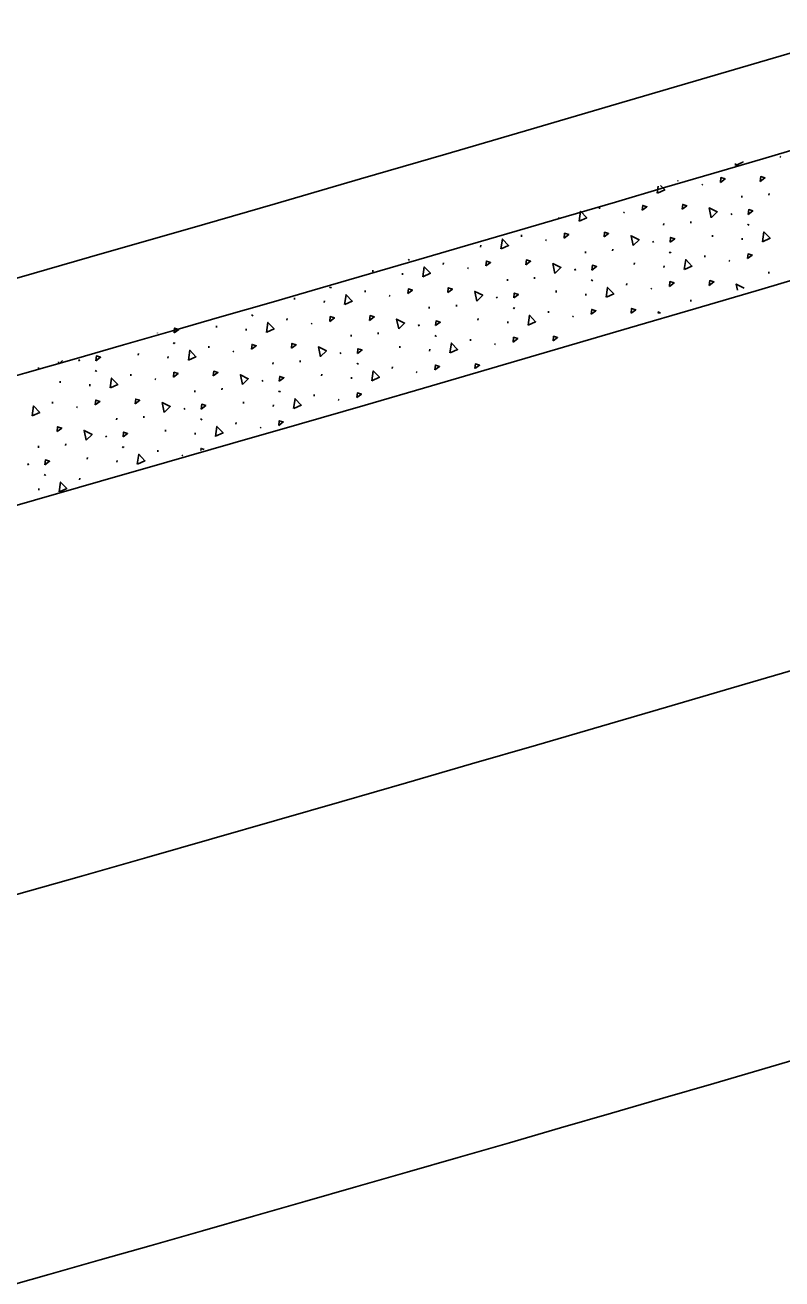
# Model space of a CAD drawing. Extents: x 2338610 to 2351914, y 366540 to 376484.
# Drawn here: x 2348326.89 to 2348351.15, y 367554.01 to 367594.21 of the extents above; entities that cross this region are included whole.
import ezdxf

# ---------------------------------------------------------------- set-up
doc = ezdxf.new("R2010")
doc.units = 0
for name, color, linetype in [('RD_HC_Cl', 7, 'Continuous'), ('RD_PD_ConcMed', 7, 'Continuous'), ('RD_PD_Final_LnLine', 7, 'Continuous')]:
    doc.layers.add(name, color=color, linetype=linetype)

msp = doc.modelspace()

# ---------------------------------------------------------------- linework, layer by layer
at = {"layer": 'RD_HC_Cl'}
msp.add_arc((2347533.93, 370355.677), 2880.79, 281.440729, 295.940729, dxfattribs=at)
at = {"layer": 'RD_PD_ConcMed'}
for p, q in [((2348351.086, 367589.994), (2348351.118, 367589.97)), ((2348349.658, 367589.704), (2348349.667, 367589.767)), ((2348347.809, 367589.205), (2348347.81, 367589.223)), ((2348348.581, 367589.103), (2348348.614, 367589.079)), ((2348347.153, 367588.813), (2348347.186, 367589.041)), ((2348349.863, 367588.681), (2348349.867, 367588.736)), ((2348350.734, 367588.749), (2348350.738, 367588.804)), ((2348345.304, 367588.314), (2348345.308, 367588.368)), ((2348343.996, 367587.984), (2348344, 367588.038)), ((2348346.077, 367588.212), (2348346.109, 367588.188)), ((2348348.229, 367587.858), (2348348.233, 367587.913)), ((2348349.519, 367588.169), (2348349.541, 367588.124)), ((2348347.358, 367587.79), (2348347.362, 367587.844)), ((2348350.045, 367587.821), (2348350.077, 367587.797)), ((2348350.07, 367587.817), (2348350.102, 367587.793)), ((2348341.491, 367587.092), (2348341.495, 367587.147)), ((2348342.799, 367587.422), (2348342.803, 367587.477)), ((2348343.572, 367587.32), (2348343.604, 367587.296)), ((2348347.014, 367587.278), (2348347.036, 367587.233)), ((2348348.921, 367587.421), (2348348.925, 367587.475)), ((2348349.874, 367587.324), (2348349.879, 367587.378)), ((2348339.165, 367586.693), (2348339.189, 367586.674)), ((2348339.182, 367586.694), (2348339.214, 367586.67)), ((2348344.853, 367586.898), (2348344.857, 367586.953)), ((2348345.724, 367586.967), (2348345.729, 367587.021)), ((2348347.54, 367586.93), (2348347.572, 367586.906)), ((2348347.565, 367586.925), (2348347.598, 367586.901)), ((2348348.678, 367586.762), (2348348.682, 367586.817)), ((2348338.033, 367586.298), (2348338.037, 367586.353)), ((2348340.295, 367586.531), (2348340.299, 367586.586)), ((2348341.067, 367586.429), (2348341.099, 367586.405)), ((2348344.51, 367586.387), (2348344.531, 367586.341)), ((2348346.416, 367586.53), (2348346.42, 367586.584)), ((2348347.37, 367586.432), (2348347.374, 367586.487)), ((2348349.451, 367586.66), (2348349.483, 367586.636)), ((2348350.732, 367586.238), (2348350.736, 367586.293)), ((2348338.986, 367586.201), (2348338.99, 367586.255)), ((2348342.349, 367586.007), (2348342.353, 367586.062)), ((2348343.22, 367586.076), (2348343.224, 367586.13)), ((2348345.036, 367586.038), (2348345.068, 367586.014)), ((2348345.061, 367586.034), (2348345.093, 367586.01)), ((2348346.173, 367585.871), (2348346.177, 367585.926)), ((2348336.652, 367585.807), (2348336.684, 367585.783)), ((2348336.677, 367585.803), (2348336.709, 367585.779)), ((2348337.79, 367585.64), (2348337.794, 367585.694)), ((2348338.562, 367585.538), (2348338.595, 367585.514)), ((2348342.005, 367585.495), (2348342.027, 367585.45)), ((2348343.911, 367585.638), (2348343.915, 367585.693)), ((2348344.865, 367585.541), (2348344.869, 367585.596)), ((2348346.946, 367585.769), (2348346.978, 367585.745)), ((2348334.171, 367585.23), (2348334.171, 367585.231)), ((2348334.172, 367585.231), (2348334.171, 367585.23)), ((2348335.528, 367585.407), (2348335.532, 367585.461)), ((2348336.482, 367585.31), (2348336.486, 367585.364)), ((2348339.844, 367585.116), (2348339.848, 367585.17)), ((2348340.715, 367585.184), (2348340.719, 367585.239)), ((2348342.531, 367585.147), (2348342.563, 367585.123)), ((2348342.556, 367585.143), (2348342.588, 367585.119)), ((2348348.227, 367585.347), (2348348.231, 367585.402)), ((2348334.147, 367584.916), (2348334.179, 367584.892)), ((2348334.173, 367584.911), (2348334.205, 367584.887)), ((2348335.285, 367584.748), (2348335.289, 367584.803)), ((2348341.407, 367584.747), (2348341.411, 367584.802)), ((2348342.36, 367584.65), (2348342.364, 367584.704)), ((2348343.668, 367584.98), (2348343.673, 367585.034)), ((2348344.441, 367584.878), (2348344.473, 367584.854)), ((2348331.132, 367584.341), (2348331.139, 367584.327)), ((2348333.023, 367584.516), (2348333.027, 367584.57)), ((2348333.977, 367584.418), (2348333.981, 367584.473)), ((2348336.058, 367584.646), (2348336.09, 367584.622)), ((2348337.339, 367584.225), (2348337.343, 367584.279)), ((2348338.21, 367584.293), (2348338.214, 367584.347)), ((2348339.5, 367584.604), (2348339.522, 367584.559)), ((2348331.643, 367584.024), (2348331.675, 367584)), ((2348331.668, 367584.02), (2348331.7, 367583.996)), ((2348332.78, 367583.857), (2348332.785, 367583.912)), ((2348338.902, 367583.856), (2348338.906, 367583.91)), ((2348340.026, 367584.256), (2348340.058, 367584.232)), ((2348340.051, 367584.251), (2348340.083, 367584.227)), ((2348341.164, 367584.088), (2348341.168, 367584.143)), ((2348341.936, 367583.986), (2348341.968, 367583.962)), ((2348328.612, 367583.481), (2348328.634, 367583.436)), ((2348330.518, 367583.624), (2348330.523, 367583.679)), ((2348331.472, 367583.527), (2348331.476, 367583.582)), ((2348333.553, 367583.755), (2348333.585, 367583.731)), ((2348336.995, 367583.713), (2348337.017, 367583.668)), ((2348339.855, 367583.758), (2348339.86, 367583.813)), ((2348327.322, 367583.17), (2348327.326, 367583.225)), ((2348327.977, 367583.343), (2348327.963, 367583.414)), ((2348328.088, 367583.45), (2348327.982, 367583.346)), ((2348329.138, 367583.133), (2348329.17, 367583.109)), ((2348329.163, 367583.129), (2348329.195, 367583.105)), ((2348334.834, 367583.333), (2348334.838, 367583.388)), ((2348335.705, 367583.402), (2348335.71, 367583.456)), ((2348337.521, 367583.364), (2348337.553, 367583.341)), ((2348337.546, 367583.36), (2348337.579, 367583.336)), ((2348338.659, 367583.197), (2348338.663, 367583.252)), ((2348339.432, 367583.095), (2348339.464, 367583.071)), ((2348328.014, 367582.733), (2348328.018, 367582.788)), ((2348328.967, 367582.636), (2348328.971, 367582.69)), ((2348330.276, 367582.966), (2348330.28, 367583.02)), ((2348331.048, 367582.864), (2348331.08, 367582.84)), ((2348334.491, 367582.821), (2348334.513, 367582.776)), ((2348336.397, 367582.964), (2348336.401, 367583.019)), ((2348337.351, 367582.867), (2348337.355, 367582.922)), ((2348332.33, 367582.442), (2348332.334, 367582.496)), ((2348333.201, 367582.51), (2348333.205, 367582.565)), ((2348335.017, 367582.473), (2348335.049, 367582.449)), ((2348335.042, 367582.469), (2348335.074, 367582.445)), ((2348336.154, 367582.306), (2348336.158, 367582.36)), ((2348327.771, 367582.074), (2348327.775, 367582.129)), ((2348328.544, 367581.972), (2348328.576, 367581.948)), ((2348331.986, 367581.93), (2348332.008, 367581.885)), ((2348333.892, 367582.073), (2348333.897, 367582.128)), ((2348334.846, 367581.976), (2348334.85, 367582.03)), ((2348336.927, 367582.204), (2348336.959, 367582.18)), ((2348329.825, 367581.551), (2348329.829, 367581.605)), ((2348330.696, 367581.619), (2348330.7, 367581.674)), ((2348332.512, 367581.582), (2348332.544, 367581.558)), ((2348332.537, 367581.577), (2348332.569, 367581.553)), ((2348333.65, 367581.415), (2348333.654, 367581.469)), ((2348331.388, 367581.182), (2348331.392, 367581.236)), ((2348332.341, 367581.084), (2348332.345, 367581.139)), ((2348334.422, 367581.312), (2348334.454, 367581.289)), ((2348327.32, 367580.659), (2348327.324, 367580.714)), ((2348328.191, 367580.728), (2348328.195, 367580.782)), ((2348329.481, 367581.039), (2348329.503, 367580.994)), ((2348330.007, 367580.691), (2348330.039, 367580.667)), ((2348330.032, 367580.686), (2348330.064, 367580.662)), ((2348328.883, 367580.291), (2348328.887, 367580.345)), ((2348329.837, 367580.193), (2348329.841, 367580.248)), ((2348331.145, 367580.523), (2348331.149, 367580.578)), ((2348331.917, 367580.421), (2348331.945, 367580.4)), ((2348326.976, 367580.147), (2348326.998, 367580.102)), ((2348327.502, 367579.799), (2348327.534, 367579.775)), ((2348327.528, 367579.795), (2348327.56, 367579.771)), ((2348328.64, 367579.632), (2348328.644, 367579.686)), ((2348327.332, 367579.302), (2348327.336, 367579.356))]:
    msp.add_line(p, q, dxfattribs=at)
for points in [[(2348349.885, 367589.831), (2348349.901, 367589.814), (2348349.663, 367589.706)], [(2348349.179, 367589.162), (2348349.195, 367589.315), (2348349.328, 367589.274), (2348349.179, 367589.162)], [(2348350.458, 367589.196), (2348350.474, 367589.349), (2348350.607, 367589.308), (2348350.458, 367589.196)], [(2348347.263, 367589.063), (2348347.397, 367588.923), (2348347.158, 367588.814)], [(2348346.674, 367588.271), (2348346.69, 367588.424), (2348346.823, 367588.383), (2348346.674, 367588.271)], [(2348347.953, 367588.305), (2348347.97, 367588.458), (2348348.102, 367588.417), (2348347.953, 367588.305)], [(2348348.884, 367588.03), (2348348.82, 367588.344), (2348349.076, 367588.217), (2348348.889, 367588.034)], [(2348350.069, 367588.136), (2348350.085, 367588.289), (2348350.217, 367588.248), (2348350.069, 367588.136)], [(2348344.648, 367587.921), (2348344.695, 367588.238), (2348344.892, 367588.031), (2348344.654, 367587.923)], [(2348344.169, 367587.38), (2348344.186, 367587.533), (2348344.318, 367587.491), (2348344.169, 367587.38)], [(2348345.449, 367587.414), (2348345.465, 367587.567), (2348345.597, 367587.526), (2348345.449, 367587.414)], [(2348350.527, 367587.261), (2348350.573, 367587.578), (2348350.771, 367587.372), (2348350.532, 367587.263)], [(2348342.144, 367587.03), (2348342.19, 367587.347), (2348342.387, 367587.14), (2348342.149, 367587.032)], [(2348346.38, 367587.139), (2348346.315, 367587.453), (2348346.571, 367587.326), (2348346.384, 367587.143)], [(2348347.564, 367587.244), (2348347.58, 367587.397), (2348347.713, 367587.356), (2348347.564, 367587.244)], [(2348342.944, 367586.522), (2348342.96, 367586.676), (2348343.093, 367586.634), (2348342.944, 367586.522)], [(2348348.022, 367586.37), (2348348.069, 367586.687), (2348348.266, 367586.48), (2348348.027, 367586.372)], [(2348350.048, 367586.72), (2348350.064, 367586.873), (2348350.197, 367586.832), (2348350.048, 367586.72)], [(2348339.639, 367586.139), (2348339.685, 367586.456), (2348339.882, 367586.249), (2348339.644, 367586.141)], [(2348341.665, 367586.488), (2348341.681, 367586.641), (2348341.813, 367586.6), (2348341.665, 367586.488)], [(2348343.875, 367586.248), (2348343.81, 367586.561), (2348344.066, 367586.435), (2348343.879, 367586.251)], [(2348345.059, 367586.353), (2348345.075, 367586.506), (2348345.208, 367586.465), (2348345.059, 367586.353)], [(2348347.543, 367585.828), (2348347.56, 367585.981), (2348347.692, 367585.94), (2348347.543, 367585.828)], [(2348348.823, 367585.863), (2348348.839, 367586.016), (2348348.971, 367585.974), (2348348.823, 367585.863)], [(2348349.728, 367585.713), (2348349.689, 367585.902), (2348349.942, 367585.776)], [(2348337.134, 367585.247), (2348337.18, 367585.564), (2348337.378, 367585.358), (2348337.139, 367585.249)], [(2348339.16, 367585.597), (2348339.176, 367585.75), (2348339.309, 367585.709), (2348339.16, 367585.597)], [(2348340.439, 367585.631), (2348340.455, 367585.784), (2348340.588, 367585.743), (2348340.439, 367585.631)], [(2348341.37, 367585.357), (2348341.305, 367585.67), (2348341.561, 367585.543), (2348341.375, 367585.36)], [(2348342.554, 367585.462), (2348342.571, 367585.615), (2348342.703, 367585.574), (2348342.554, 367585.462)], [(2348345.518, 367585.479), (2348345.564, 367585.796), (2348345.761, 367585.589), (2348345.523, 367585.481)], [(2348345.039, 367584.937), (2348345.055, 367585.09), (2348345.187, 367585.049), (2348345.039, 367584.937)], [(2348346.318, 367584.971), (2348346.334, 367585.124), (2348346.467, 367585.083), (2348346.318, 367584.971)], [(2348334.629, 367584.356), (2348334.676, 367584.673), (2348334.873, 367584.466), (2348334.635, 367584.358)], [(2348336.655, 367584.706), (2348336.671, 367584.859), (2348336.804, 367584.818), (2348336.655, 367584.706)], [(2348337.934, 367584.74), (2348337.951, 367584.893), (2348338.083, 367584.852), (2348337.934, 367584.74)], [(2348338.866, 367584.465), (2348338.801, 367584.779), (2348339.057, 367584.652), (2348338.87, 367584.469)], [(2348340.05, 367584.571), (2348340.066, 367584.724), (2348340.198, 367584.682), (2348340.05, 367584.571)], [(2348343.013, 367584.587), (2348343.059, 367584.904), (2348343.256, 367584.698), (2348343.018, 367584.589)], [(2348347.195, 367584.956), (2348347.184, 367585.01), (2348347.257, 367584.974)], [(2348331.666, 367584.339), (2348331.682, 367584.492), (2348331.815, 367584.451), (2348331.666, 367584.339)], [(2348334.15, 367583.814), (2348334.167, 367583.968), (2348334.299, 367583.926), (2348334.15, 367583.814)], [(2348335.43, 367583.849), (2348335.446, 367584.002), (2348335.578, 367583.96), (2348335.43, 367583.849)], [(2348336.361, 367583.574), (2348336.296, 367583.888), (2348336.552, 367583.761), (2348336.365, 367583.577)], [(2348340.508, 367583.696), (2348340.554, 367584.013), (2348340.752, 367583.806), (2348340.513, 367583.698)], [(2348342.534, 367584.046), (2348342.55, 367584.199), (2348342.683, 367584.158), (2348342.534, 367584.046)], [(2348343.813, 367584.08), (2348343.829, 367584.233), (2348343.962, 367584.192), (2348343.813, 367584.08)], [(2348329.162, 367583.448), (2348329.178, 367583.601), (2348329.31, 367583.56), (2348329.162, 367583.448)], [(2348332.125, 367583.465), (2348332.171, 367583.782), (2348332.368, 367583.575), (2348332.13, 367583.467)], [(2348337.545, 367583.679), (2348337.561, 367583.832), (2348337.694, 367583.791), (2348337.545, 367583.679)], [(2348331.646, 367582.923), (2348331.662, 367583.076), (2348331.794, 367583.035), (2348331.646, 367582.923)], [(2348332.925, 367582.957), (2348332.941, 367583.11), (2348333.074, 367583.069), (2348332.925, 367582.957)], [(2348338.003, 367582.805), (2348338.05, 367583.122), (2348338.247, 367582.915), (2348338.009, 367582.807)], [(2348340.029, 367583.155), (2348340.045, 367583.308), (2348340.178, 367583.266), (2348340.029, 367583.155)], [(2348341.309, 367583.198), (2348341.325, 367583.342), (2348341.457, 367583.3), (2348341.328, 367583.203)], [(2348329.62, 367582.573), (2348329.666, 367582.89), (2348329.863, 367582.684), (2348329.625, 367582.575)], [(2348333.856, 367582.683), (2348333.791, 367582.996), (2348334.047, 367582.869), (2348333.86, 367582.686)], [(2348335.04, 367582.788), (2348335.056, 367582.941), (2348335.189, 367582.9), (2348335.04, 367582.788)], [(2348337.524, 367582.263), (2348337.541, 367582.416), (2348337.673, 367582.375), (2348337.524, 367582.263)], [(2348327.115, 367581.682), (2348327.161, 367581.999), (2348327.359, 367581.792), (2348327.12, 367581.684)], [(2348329.141, 367582.032), (2348329.157, 367582.185), (2348329.29, 367582.144), (2348329.141, 367582.032)], [(2348330.42, 367582.066), (2348330.436, 367582.219), (2348330.569, 367582.178), (2348330.42, 367582.066)], [(2348331.351, 367581.791), (2348331.286, 367582.105), (2348331.542, 367581.978), (2348331.356, 367581.795)], [(2348332.535, 367581.897), (2348332.552, 367582.05), (2348332.684, 367582.008), (2348332.535, 367581.897)], [(2348335.499, 367581.913), (2348335.545, 367582.23), (2348335.742, 367582.024), (2348335.504, 367581.915)], [(2348335.02, 367581.372), (2348335.036, 367581.525), (2348335.168, 367581.484), (2348335.02, 367581.372)], [(2348327.916, 367581.175), (2348327.932, 367581.328), (2348328.064, 367581.286), (2348327.916, 367581.175)], [(2348328.847, 367580.9), (2348328.782, 367581.214), (2348329.038, 367581.087), (2348328.851, 367580.904)], [(2348330.031, 367581.005), (2348330.047, 367581.158), (2348330.179, 367581.117), (2348330.031, 367581.005)], [(2348332.994, 367581.022), (2348333.04, 367581.339), (2348333.237, 367581.132), (2348332.999, 367581.024)], [(2348327.526, 367580.114), (2348327.542, 367580.267), (2348327.675, 367580.226), (2348327.526, 367580.114)], [(2348330.489, 367580.131), (2348330.535, 367580.448), (2348330.733, 367580.241), (2348330.494, 367580.133)], [(2348332.525, 367580.573), (2348332.531, 367580.634), (2348332.627, 367580.604)], [(2348327.984, 367579.24), (2348328.031, 367579.556), (2348328.228, 367579.35), (2348327.99, 367579.241)]]:
    msp.add_lwpolyline(points, dxfattribs=at)
at = {"layer": 'RD_PD_Final_LnLine'}
for radius, end in [(2859.79, 291.465397), (2847.79, 290.498626), (2887.79, 291.594881), (2899.79, 291.348467), (2871.79, 288.717673), (2883.79, 288.734281), (2911.79, 288.974322)]:
    msp.add_arc((2347533.93, 370355.677), radius, 280.380274, end, dxfattribs=at)

doc.saveas('drawing.dxf')
